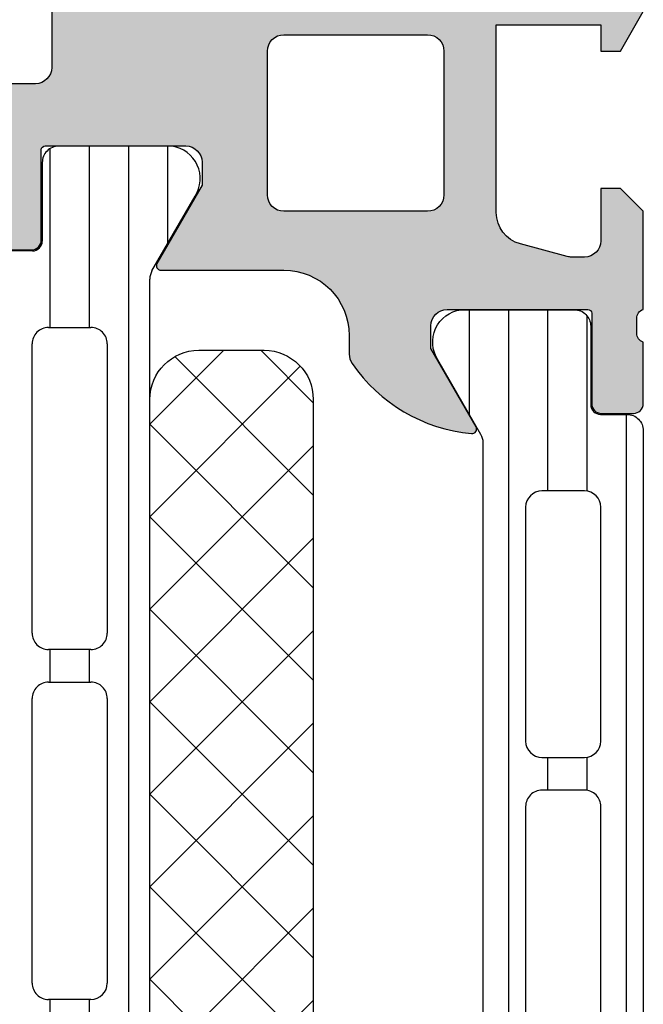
# Model space of a CAD drawing. Header units: millimetres. Extents: x 247761 to 294611, y 172579 to 236863.
# Tile 487 of 596: x 262396 to 262415, y 198244 to 198274. Entities that reach past the tile are written whole.
import ezdxf

# ---------------------------------------------------------------- set-up
doc = ezdxf.new("R2010")
doc.units = ezdxf.units.MM
doc.layers.add('FASÁDA DETAILNÍ', color=4, linetype='Continuous')
doc.layers.add('NOVA', color=240, linetype='Continuous')

# ---------------------------------------------------------------- blocks, each defined once
blk = doc.blocks.new('A$C69D17D4D')
at = {"layer": 'FASÁDA DETAILNÍ'}
h = blk.add_hatch(color=256, dxfattribs=at)
edge = h.paths.add_edge_path()
edge.add_arc((-12294.48939852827, 24911.31804486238), 0.5000674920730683, 90.00773245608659, 179.992267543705)
edge.add_line((-12294.98946601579, 24911.31811234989), (-12294.98946601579, 24907.31811234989))
edge.add_arc((-12294.48939852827, 24907.31817983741), 0.5000674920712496, 180.007732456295, 269.9922675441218)
edge.add_line((-12294.48946601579, 24906.81811234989), (-12293.18941718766, 24906.81811234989))
edge.add_arc((-12293.18945408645, 24907.31814924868), 0.5000369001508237, 270.0042279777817, 359.9957720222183)
edge.add_line((-12292.68941718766, 24907.31811234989), (-12292.68941718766, 24907.81811234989))
edge.add_line((-12292.68941718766, 24907.81811234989), (-12293.68941718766, 24907.81811234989))
edge.add_line((-12293.68941718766, 24907.81811234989), (-12293.68941718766, 24909.31811234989))
edge.add_arc((-12292.68945416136, 24909.31814932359), 0.9999630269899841, 89.99788148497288, 180.0021185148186, ccw=False)
edge.add_line((-12292.68941718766, 24910.31811234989), (-12288.68941718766, 24910.31811234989))
edge.add_arc((-12288.68949405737, 24909.31803548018), 1.000076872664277, 0.004403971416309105, 89.99559602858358, ccw=False)
edge.add_line((-12287.68941718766, 24909.31811234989), (-12287.68941718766, 24907.81811234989))
edge.add_line((-12287.68941718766, 24907.81811234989), (-12288.68941718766, 24907.81811234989))
edge.add_line((-12288.68941718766, 24907.81811234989), (-12288.68941718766, 24907.31811234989))
edge.add_arc((-12288.18947466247, 24907.31805487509), 0.4999425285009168, 179.9934131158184, 270.0065868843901)
edge.add_line((-12288.18941718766, 24906.81811234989), (-12285.38942939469, 24906.81811234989))
edge.add_arc((-12285.38942939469, 24907.31811234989), 0.5, 270, 360)
edge.add_line((-12284.88942939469, 24907.31811234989), (-12284.88942939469, 24907.5181123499))
edge.add_arc((-12285.38942939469, 24907.5181123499), 0.5, 0, 90)
edge.add_line((-12285.38942939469, 24908.0181123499), (-12285.88942939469, 24908.0181123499))
edge.add_arc((-12285.88939429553, 24908.51814744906), 0.5000351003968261, 180.0040217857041, 269.9959782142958, ccw=False)
edge.add_line((-12286.38942939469, 24908.5181123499), (-12286.38942939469, 24909.31811540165))
edge.add_arc((-12285.88941283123, 24909.31809883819), 0.5000165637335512, 90.001897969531, 179.9981020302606, ccw=False)
edge.add_line((-12285.88942939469, 24909.81811540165), (-12254.58943549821, 24909.81811540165))
edge.add_line((-12254.58943549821, 24909.81811540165), (-12248.55097787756, 24909.3857187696))
edge.add_arc((-12248.5894339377, 24908.38649908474), 0.9999594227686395, 0, 87.79599713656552, ccw=False)
edge.add_line((-12247.58947451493, 24908.38649908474), (-12247.58947451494, 24901.71804687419))
edge.add_arc((-12248.08947451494, 24901.71804687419), 0.5, -90, 0, ccw=False)
edge.add_line((-12248.08947451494, 24901.21804687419), (-12248.98947451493, 24901.21804687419))
edge.add_arc((-12248.98947451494, 24900.71804687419), 0.5, 89.99999999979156, 180)
edge.add_line((-12249.48947451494, 24900.71804687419), (-12249.48947451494, 24899.31804534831))
edge.add_arc((-12249.56831096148, 24899.05052475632), 0.278895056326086, -1.1645893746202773, 73.58012358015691, ccw=False)
edge.add_line((-12249.28947351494, 24899.04485634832), (-12249.28947351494, 24898.59126234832))
edge.add_arc((-12249.56834161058, 24898.58560168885), 0.2789255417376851, -73.57540544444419, 1.1628700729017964, ccw=False)
edge.add_line((-12249.48947451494, 24898.31805834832), (-12249.48947451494, 24896.43804734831))
edge.add_arc((-12249.18947451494, 24896.43804734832), 0.2999999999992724, 180.0000000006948, 270)
edge.add_line((-12249.18947451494, 24896.13804734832), (-12248.20950019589, 24896.13804734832))
edge.add_arc((-12248.20950019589, 24896.43804734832), 0.3000000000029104, 270, 359.9999999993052)
edge.add_line((-12247.90950019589, 24896.43804734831), (-12247.90950019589, 24899.19804534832))
edge.add_arc((-12247.78950019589, 24899.19804534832), 0.1199999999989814, 90, 180.000000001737, ccw=False)
edge.add_line((-12247.78950019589, 24899.31804534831), (-12243.48947451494, 24899.31804534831))
edge.add_arc((-12243.48947451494, 24898.81804534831), 0.5, 0, 90, ccw=False)
edge.add_line((-12242.98947451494, 24898.81804534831), (-12242.98947451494, 24898.11804534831))
edge.add_line((-12242.98947451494, 24898.11804534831), (-12244.37096997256, 24895.72522502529))
edge.add_arc((-12244.25135473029, 24895.65616513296), 0.1381197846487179, 149.9999999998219, 270)
edge.add_line((-12244.25135473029, 24895.51804534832), (-12240.48947451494, 24895.51804534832))
edge.add_arc((-12240.48947451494, 24893.51804534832), 2, 0, 90, ccw=False)
edge.add_line((-12238.48947451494, 24893.51804534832), (-12238.48947451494, 24892.9500499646))
edge.add_arc((-12237.98947451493, 24892.9500499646), 0.500000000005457, 180, 214.4790717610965)
edge.add_arc((-12234.2799759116, 24895.4975232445), 4.999999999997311, 214.4790717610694, 264.6507719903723)
edge.add_arc((-12234.72759429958, 24890.6561720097), 0.138119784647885, 262.2975625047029, 389.9999999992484)
edge.add_line((-12234.60797905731, 24890.72523190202), (-12235.98947451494, 24893.11805222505))
edge.add_line((-12235.98947451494, 24893.11805222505), (-12235.98947451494, 24893.81805222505))
edge.add_arc((-12235.48947451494, 24893.81805222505), 0.5, 90, 180, ccw=False)
edge.add_line((-12235.48947451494, 24894.31805222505), (-12231.18944883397, 24894.31805222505))
edge.add_arc((-12231.18944883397, 24894.19805222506), 0.1199999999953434, 0, 90, ccw=False)
edge.add_line((-12231.06944883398, 24894.19805222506), (-12231.06944883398, 24891.43805422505))
edge.add_arc((-12230.76944883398, 24891.43805422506), 0.3000000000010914, 180.0000000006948, 270)
edge.add_line((-12230.76944883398, 24891.13805422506), (-12229.78947451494, 24891.13805422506))
edge.add_arc((-12229.78947451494, 24891.43805422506), 0.3000000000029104, 270, 359.9999999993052)
edge.add_line((-12229.48947451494, 24891.43805422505), (-12229.48947451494, 24893.31806522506))
edge.add_arc((-12229.41060741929, 24893.58560856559), 0.2789255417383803, 178.8371299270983, 253.5754054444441, ccw=False)
edge.add_line((-12229.68947551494, 24893.59126922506), (-12229.68947551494, 24894.04486322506))
edge.add_arc((-12229.41063806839, 24894.05053163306), 0.2788950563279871, 106.41987641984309, 181.1645893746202, ccw=False)
edge.add_line((-12229.48947451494, 24894.31805222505), (-12229.48947451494, 24897.31811071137))
edge.add_line((-12229.48947451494, 24897.31811071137), (-12230.18954688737, 24898.01821360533))
edge.add_line((-12230.18954688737, 24898.01821360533), (-12230.78955299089, 24898.01821360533))
edge.add_line((-12230.78955299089, 24898.01821360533), (-12230.78955299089, 24896.41820750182))
edge.add_arc((-12231.28956244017, 24896.4182169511), 0.5000094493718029, 270.00108278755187, 359.99891721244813, ccw=False)
edge.add_line((-12231.28955299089, 24895.91820750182), (-12231.68498106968, 24895.91820750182))
edge.add_arc((-12231.68498106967, 24896.41820750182), 0.5, 254.9999999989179, 269.9999999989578, ccw=False)
edge.add_line((-12231.81439059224, 24895.93524458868), (-12233.24827734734, 24896.31945338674))
edge.add_arc((-12232.98945830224, 24897.28537921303), 0.9999999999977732, 180, 255.00000000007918, ccw=False)
edge.add_line((-12233.98945830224, 24897.28537921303), (-12233.98945830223, 24903.0182013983))
edge.add_line((-12233.98945830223, 24903.0182013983), (-12230.78955299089, 24903.0182013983))
edge.add_line((-12230.78955299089, 24903.0182013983), (-12230.78955299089, 24902.21821360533))
edge.add_line((-12230.78955299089, 24902.21821360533), (-12230.18954688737, 24902.21821360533))
edge.add_line((-12230.18954688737, 24902.21821360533), (-12229.48956519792, 24903.43064646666))
edge.add_line((-12229.48956519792, 24903.43064646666), (-12229.48956519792, 24904.5182013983))
edge.add_line((-12229.48956519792, 24904.5182013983), (-12244.48947451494, 24904.5182013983))
edge.add_arc((-12244.48947451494, 24905.0182013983), 0.5, 180, 270, ccw=False)
edge.add_line((-12244.98947451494, 24905.0182013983), (-12244.98947451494, 24910.81811234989))
edge.add_arc((-12245.98947451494, 24910.81811234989), 1, 0, 90)
edge.add_line((-12245.98947451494, 24911.81811234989), (-12294.48946601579, 24911.81811234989))
edge = h.paths.add_edge_path(flags=16)
edge.add_line((-12235.58945830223, 24902.21821360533), (-12235.58945830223, 24897.81821360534))
edge.add_arc((-12236.08945830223, 24897.81821360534), 0.5, -90, 0, ccw=False)
edge.add_line((-12236.08945830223, 24897.31821360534), (-12240.48945830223, 24897.31821360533))
edge.add_arc((-12240.48945830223, 24897.81821360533), 0.5, 180, 270, ccw=False)
edge.add_line((-12240.98945830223, 24897.81821360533), (-12240.98945830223, 24902.21821360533))
edge.add_arc((-12240.48945830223, 24902.21821360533), 0.5, 90, 180, ccw=False)
edge.add_line((-12240.48945830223, 24902.71821360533), (-12236.08945830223, 24902.71821360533))
edge.add_arc((-12236.08945830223, 24902.21821360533), 0.5, 0, 90, ccw=False)
h = blk.add_hatch(dxfattribs=at)
h.set_pattern_fill('LINIE', color=256, scale=1.2, angle=90, style=0)
h.set_pattern_definition([(90, (19.28296211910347, -0.6246130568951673), (-1.2, 7.347638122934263e-17), [])])
edge = h.paths.add_edge_path()
edge.add_arc((-12248.18027634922, 24896.40802904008), 0.2999999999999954, -89.99792470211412, 0.0020752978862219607, ccw=False)
edge.add_line((-12248.18026548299, 24896.10802904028), (-12248.9905968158, 24896.10800041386))
edge.add_arc((-12248.99058138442, 24895.608003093), 0.4999973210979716, 90.00176831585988, 180.0023822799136)
edge.add_line((-12249.49057870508, 24895.60798230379), (-12249.49189925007, 24894.76691005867))
edge.add_arc((-12249.69189925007, 24894.76691005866), 0.1999999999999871, -89.99999999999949, 5.115907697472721e-13, ccw=False)
edge.add_line((-12249.69189925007, 24894.56691005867), (-12253.79189925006, 24894.56691005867))
edge.add_arc((-12253.79189925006, 24894.06691005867), 0.5000000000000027, 89.99999999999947, 179.9999999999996)
edge.add_line((-12254.29189925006, 24894.06691005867), (-12254.29189925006, 24893.23616083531))
edge.add_arc((-12253.29189925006, 24893.23616083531), 0.9999999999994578, 180.0000000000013, 254.9999999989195)
edge.add_line((-12253.55071829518, 24892.27023500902), (-12252.79189925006, 24892.06691005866))
edge.add_line((-12252.79189925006, 24892.06691005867), (-12252.79189925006, 24893.06691005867))
edge.add_line((-12252.79189925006, 24893.06691005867), (-12250.49189925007, 24893.06691005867))
edge.add_arc((-12250.49360849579, 24892.06278357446), 1.004127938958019, 0.23408772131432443, 89.90246998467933, ccw=False)
edge.add_line((-12249.48948893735, 24892.06688602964), (-12249.48948893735, 24889.06700767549))
edge.add_arc((-12250.49360828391, 24889.07103603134), 1.004127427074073, 270.09751797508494, 359.7701403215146, ccw=False)
edge.add_line((-12250.49189925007, 24888.06691005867), (-12252.79189925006, 24888.06691005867))
edge.add_line((-12252.79189925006, 24888.06691005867), (-12252.79189925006, 24889.06691005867))
edge.add_line((-12252.79189925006, 24889.06691005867), (-12253.55071829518, 24888.86358510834))
edge.add_arc((-12253.29189925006, 24887.89765928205), 1.000000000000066, 105.0000000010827, 179.9999999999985)
edge.add_line((-12254.29189925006, 24887.89765928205), (-12254.29189925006, 24887.06691005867))
edge.add_arc((-12253.79189925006, 24887.06691005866), 0.4999999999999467, 180, 270)
edge.add_line((-12253.79189925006, 24886.56691005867), (-12249.69189925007, 24886.56691005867))
edge.add_arc((-12249.69362780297, 24886.36273696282), 0.2041804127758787, 1.1558689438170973, 89.51493893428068, ccw=False)
edge.add_line((-12249.48948893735, 24886.36685576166), (-12249.48946601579, 24860.52548895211))
edge.add_arc((-12248.98946869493, 24860.52550438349), 0.4999973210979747, 180.0017683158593, 270.002382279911)
edge.add_line((-12248.98944790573, 24860.02550706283), (-12248.17911657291, 24860.02553568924))
edge.add_arc((-12248.17910570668, 24859.72553568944), 0.299999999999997, 0.0020752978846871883, 90.00207529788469, ccw=False)
edge.add_line((-12247.87910570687, 24859.72554655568), (-12247.87935072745, 24857.32554816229))
edge.add_arc((-12247.37935475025, 24857.32556363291), 0.499995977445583, 180.0017728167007, 270.0023777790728)
edge.add_line((-12247.37933400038, 24856.8255676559), (-12243.90279250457, 24856.82569430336))
edge.add_arc((-12244.04513900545, 24857.81550722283), 0.99999607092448, 278.1836833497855, 392.7290913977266)
edge.add_line((-12243.20390593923, 24858.35617261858), (-12244.52245836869, 24860.63978170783))
edge.add_arc((-12244.08945470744, 24860.88979736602), 0.5000000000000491, 180.0021352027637, 210.0020718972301, ccw=False)
edge.add_line((-12244.58945470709, 24860.88977873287), (-12244.59054101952, 24895.24404748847))
edge.add_arc((-12244.09054101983, 24895.24406507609), 0.5000000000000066, 150.0020786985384, 180.0020153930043, ccw=False)
edge.add_line((-12244.52356279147, 24895.49404936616), (-12243.20517579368, 24897.77775396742))
edge.add_arc((-12244.04644802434, 24898.31835842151), 0.9999960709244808, 327.2750591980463, 441.8204672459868)
edge.add_line((-12243.90417322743, 24899.30818165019), (-12247.38071472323, 24899.30805500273))
edge.add_arc((-12247.38069925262, 24898.80805902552), 0.4999959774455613, 90.0017728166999, 180.0023777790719)
edge.add_line((-12247.88069522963, 24898.80803827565), (-12247.88027634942, 24896.40803990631))
edge = h.paths.add_edge_path(flags=16)
edge.add_line((-12247.69000074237, 24872.21691630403), (-12246.39000663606, 24872.21691630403))
edge.add_arc((-12246.3900029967, 24871.71691994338), 0.4999963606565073, -0.00041704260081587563, 90.0004170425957, ccw=False)
edge.add_line((-12245.89000663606, 24871.71691630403), (-12245.89000663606, 24862.86692240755))
edge.add_arc((-12246.3900029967, 24862.86691876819), 0.4999963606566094, -90.00041704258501, 0.0004170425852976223, ccw=False)
edge.add_line((-12246.39000663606, 24862.36692240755), (-12247.69000074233, 24862.36692240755))
edge.add_arc((-12247.69001731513, 24862.86692240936), 0.5000000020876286, 180.0000002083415, 270.0018991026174, ccw=False)
edge.add_line((-12248.19001731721, 24862.86692240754), (-12248.19001731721, 24871.71691630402))
edge.add_arc((-12247.69001731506, 24871.71691630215), 0.5000000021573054, 89.99810091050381, 179.9999997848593, ccw=False)
edge = h.paths.add_edge_path(flags=16)
edge.add_arc((-12247.6900173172, 24882.41692240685), 0.4999999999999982, 89.99999999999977, 180.000000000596, ccw=False)
edge.add_line((-12247.6900173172, 24882.91692240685), (-12246.39000663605, 24882.91692240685))
edge.add_arc((-12246.39000663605, 24882.41692240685), 0.4999999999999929, -5.965148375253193e-10, 89.99999999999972, ccw=False)
edge.add_line((-12245.89000663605, 24882.41692240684), (-12245.89000663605, 24873.71691630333))
edge.add_arc((-12246.39000663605, 24873.71691630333), 0.5000000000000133, 270.0000000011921, 359.99999999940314, ccw=False)
edge.add_line((-12246.39000663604, 24873.21691630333), (-12247.69001731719, 24873.21691630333))
edge.add_arc((-12247.6900173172, 24873.71691630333), 0.5000000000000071, 180.0000000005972, 270.0000000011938, ccw=False)
edge.add_line((-12248.1900173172, 24873.71691630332), (-12248.1900173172, 24882.41692240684))
edge = h.paths.add_edge_path(flags=16)
edge.add_arc((-12246.3900029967, 24884.41691876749), 0.4999963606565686, -90.00041704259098, 0.0004170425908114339, ccw=False)
edge.add_line((-12246.39000663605, 24883.91692240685), (-12247.69000074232, 24883.91692240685))
edge.add_arc((-12247.69001731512, 24884.41692240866), 0.5000000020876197, 180.0000002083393, 270.0018991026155, ccw=False)
edge.add_line((-12248.1900173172, 24884.41692240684), (-12248.1900173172, 24893.26693156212))
edge.add_arc((-12247.69003257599, 24893.26693156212), 0.4999847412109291, 89.99999999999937, 180.0000000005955, ccw=False)
edge.add_line((-12247.69003257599, 24893.76691630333), (-12246.39002189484, 24893.76691630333))
edge.add_arc((-12246.39002189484, 24893.26690104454), 0.5000152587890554, -5.949232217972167e-10, 90.00000000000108, ccw=False)
edge.add_line((-12245.89000663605, 24893.26690104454), (-12245.89000663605, 24884.41692240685))
h = blk.add_hatch(dxfattribs=at)
h.set_pattern_fill('_USER', color=256, scale=1.2, angle=270, style=0, pattern_type=0)
h.set_pattern_definition([(270, (-12229.48946601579, 24894.31811234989), (1.2, -2.20433997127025e-16), [])])
edge = h.paths.add_edge_path()
edge.add_line((-12234.4564777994, 24890.49400250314), (-12235.77494751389, 24892.77765934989))
edge.add_arc((-12234.93369486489, 24893.31829427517), 0.999996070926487, 98.18160805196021, 212.7270160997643, ccw=False)
edge.add_line((-12235.07600551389, 24894.3081123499), (-12231.59946401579, 24894.3081123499))
edge.add_arc((-12231.59946137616, 24893.80811637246), 0.499995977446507, -0.0003024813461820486, 90.00030248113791, ccw=False)
edge.add_line((-12231.09946539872, 24893.80811373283), (-12231.09979734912, 24891.4081153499))
edge.add_arc((-12230.79979734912, 24891.4081153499), 0.3000000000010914, 180, 269.9999999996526)
edge.add_line((-12230.79979734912, 24891.10811534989), (-12229.98946601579, 24891.10811534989))
edge.add_arc((-12229.98946333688, 24890.6081180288), 0.4999973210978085, -0.0003069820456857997, 90.00030698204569, ccw=False)
edge.add_line((-12229.48946601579, 24890.60811534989), (-12229.48946601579, 24860.52564105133))
edge.add_arc((-12229.98946333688, 24860.52563837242), 0.4999973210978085, -90.0003069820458, 0.0003069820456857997, ccw=False)
edge.add_line((-12229.98946601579, 24860.02564105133), (-12230.79979734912, 24860.02564105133))
edge.add_arc((-12230.79979734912, 24859.72564105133), 0.3000000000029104, 90.0000000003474, 180)
edge.add_line((-12231.09979734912, 24859.72564105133), (-12231.09946539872, 24857.32564266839))
edge.add_arc((-12231.59946137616, 24857.32564002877), 0.499995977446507, -90.00030248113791, 0.0003024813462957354, ccw=False)
edge.add_line((-12231.59946401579, 24856.82564405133), (-12235.07600551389, 24856.82564405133))
edge.add_arc((-12234.9336948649, 24857.81546212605), 0.9999960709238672, 147.2729839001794, 261.81839194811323, ccw=False)
edge.add_line((-12235.77494751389, 24858.35609705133), (-12234.4564777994, 24860.63975389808))
edge.add_arc((-12234.88949051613, 24860.88975387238), 0.5000000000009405, 330.0000034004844, 359.9999400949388)
edge.add_line((-12234.38949051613, 24860.88975334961), (-12234.38949051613, 24890.24400305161))
edge.add_arc((-12234.88949051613, 24890.24400252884), 0.5000000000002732, 5.990506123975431e-05, 29.99999659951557)
edge = h.paths.add_edge_path(flags=16)
edge.add_line((-12233.0894797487, 24869.91728532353), (-12233.08946448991, 24862.76726090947))
edge.add_arc((-12232.58942093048, 24862.7673044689), 0.5000435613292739, 180.0049911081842, 269.9950088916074)
edge.add_line((-12232.58946448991, 24862.26726090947), (-12231.28945571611, 24862.26726090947))
edge.add_arc((-12231.28948329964, 24862.76727323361), 0.500012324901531, 270.0031607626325, 359.9985877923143)
edge.add_line((-12230.78947097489, 24862.76726090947), (-12230.78947097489, 24869.91728532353))
edge.add_arc((-12231.28951453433, 24869.9172417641), 0.5000435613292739, 0.004991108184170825, 89.9950088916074)
edge.add_line((-12231.28947097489, 24870.41728532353), (-12232.5894797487, 24870.41728532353))
edge.add_arc((-12232.58943618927, 24869.9172417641), 0.500043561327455, 90.00499110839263, 179.9950088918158)
edge = h.paths.add_edge_path(flags=16)
edge.add_line((-12233.0894797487, 24888.26728484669), (-12233.0894797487, 24881.11725900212))
edge.add_arc((-12232.58943618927, 24881.11730256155), 0.5000435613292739, 180.0049911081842, 269.9950088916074)
edge.add_line((-12232.5894797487, 24880.61725900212), (-12231.28947097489, 24880.61725900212))
edge.add_arc((-12231.28951453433, 24881.11730256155), 0.500043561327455, 270.0049911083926, 359.9950088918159)
edge.add_line((-12230.78947097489, 24881.11725900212), (-12230.78947097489, 24888.26728484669))
edge.add_arc((-12231.28951453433, 24888.26724128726), 0.5000435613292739, 0.004991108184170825, 89.9950088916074)
edge.add_line((-12231.28947097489, 24888.76728484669), (-12232.5894797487, 24888.76728484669))
edge.add_arc((-12232.58943618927, 24888.26724128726), 0.500043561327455, 90.00499110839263, 179.9950088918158)
edge = h.paths.add_edge_path(flags=16)
edge.add_line((-12233.0894797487, 24879.11725900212), (-12233.0894797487, 24871.91728532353))
edge.add_arc((-12232.58953052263, 24871.91723454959), 0.4999492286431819, 179.9941811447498, 270.0058188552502)
edge.add_line((-12232.5894797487, 24871.41728532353), (-12231.28947097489, 24871.41728532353))
edge.add_arc((-12231.28942020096, 24871.91723454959), 0.4999492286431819, 269.9941811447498, 360.0058188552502)
edge.add_line((-12230.78947097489, 24871.91728532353), (-12230.78947097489, 24879.11725900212))
edge.add_arc((-12231.28942020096, 24879.11730977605), 0.4999492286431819, 359.9941811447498, 450.0058188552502)
edge.add_line((-12231.28947097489, 24879.61725900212), (-12232.5894797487, 24879.61725900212))
edge.add_arc((-12232.58953052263, 24879.11730977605), 0.4999492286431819, 89.9941811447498, 180.0058188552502)
h = blk.add_hatch(dxfattribs=at)
h.set_pattern_fill('NETZ', color=256, scale=2, angle=135, style=0)
h.set_pattern_definition([(135, (-12244.58873122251, 24878.06703574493), (-1.414213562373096, -1.414213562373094), []), (225, (-12244.58873122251, 24878.06703574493), (1.414213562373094, -1.414213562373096), [])])
h.paths.add_polyline_path([(-12239.58873122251, 24891.56703574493, 0.4142135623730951), (-12241.08873122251, 24893.06703574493), (-12243.08873122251, 24893.06703574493, 0.4142135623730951), (-12244.58873122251, 24891.56703574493), (-12244.58873122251, 24864.56703574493, 0.4142135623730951), (-12243.08873122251, 24863.06703574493), (-12241.08873122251, 24863.06703574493, 0.4142135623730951), (-12239.58873122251, 24864.56703574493)])
for p, q in [((-12243.90417322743, 24899.30818165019), (-12247.38071472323, 24899.30805500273)), ((-12247.88069522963, 24898.80803827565), (-12247.88027634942, 24896.40803990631)), ((-12244.52356279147, 24895.49404936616), (-12243.20517579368, 24897.77775396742)), ((-12248.18026548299, 24896.10802904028), (-12248.9905968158, 24896.10800041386)), ((-12244.58945470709, 24860.88977873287), (-12244.59054101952, 24895.24404748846)), ((-12247.69003257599, 24893.76691630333), (-12246.39002189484, 24893.76691630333)), ((-12248.1900173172, 24884.41692240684), (-12248.1900173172, 24893.26693156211)), ((-12245.89000663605, 24893.26690104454), (-12245.89000663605, 24884.41692240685)), ((-12246.39000663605, 24883.91692240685), (-12247.69000074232, 24883.91692240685)), ((-12247.6900173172, 24882.91692240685), (-12246.39000663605, 24882.91692240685)), ((-12248.1900173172, 24873.71691630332), (-12248.1900173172, 24882.41692240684)), ((-12245.89000663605, 24882.41692240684), (-12245.89000663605, 24873.71691630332)), ((-12246.39000663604, 24873.21691630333), (-12247.69001731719, 24873.21691630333))]:
    blk.add_line(p, q, dxfattribs=at)
for points in [[(-12247.58947451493, 24908.38649908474), (-12247.58947451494, 24901.71804687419, -0.4142135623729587), (-12248.08947451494, 24901.21804687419), (-12248.98947451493, 24901.21804687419, 0.4142135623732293)], [(-12249.18947451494, 24896.13804734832), (-12248.20950019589, 24896.13804734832, 0.414213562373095), (-12247.90950019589, 24896.43804734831), (-12247.90950019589, 24899.19804534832, -0.414213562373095), (-12247.78950019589, 24899.31804534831), (-12243.48947451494, 24899.31804534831, -0.414213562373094), (-12242.98947451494, 24898.81804534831), (-12242.98947451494, 24898.11804534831), (-12244.37096997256, 24895.72522502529, 0.5773502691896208), (-12244.25135473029, 24895.51804534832), (-12240.48947451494, 24895.51804534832, -0.4142135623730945), (-12238.48947451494, 24893.51804534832), (-12238.48947451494, 24892.9500499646, 0.1515887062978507), (-12238.40164102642, 24892.66699737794, 0.2224807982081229), (-12234.74610626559, 24890.51929841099, 0.6230654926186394), (-12234.60797905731, 24890.72523190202), (-12235.98947451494, 24893.11805222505), (-12235.98947451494, 24893.81805222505, -0.414213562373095), (-12235.48947451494, 24894.31805222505), (-12231.18944883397, 24894.31805222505, -0.414213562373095), (-12231.06944883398, 24894.19805222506), (-12231.06944883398, 24891.43805422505, 0.414213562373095), (-12230.76944883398, 24891.13805422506), (-12229.78947451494, 24891.13805422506, 0.414213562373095), (-12229.48947451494, 24891.43805422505), (-12229.48947451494, 24893.31806522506, -0.3381811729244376), (-12229.68947551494, 24893.59126922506), (-12229.68947551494, 24894.04486322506, -0.338212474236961), (-12229.48947451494, 24894.31805222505), (-12229.48947451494, 24897.31811071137), (-12230.18954688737, 24898.01821360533), (-12230.78955299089, 24898.01821360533), (-12230.78955299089, 24896.41820750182, -0.4142024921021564), (-12231.28955299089, 24895.91820750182), (-12231.68498106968, 24895.91820750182, -0.06554346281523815), (-12231.81439059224, 24895.93524458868), (-12233.24827734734, 24896.31945338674, -0.339454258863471), (-12233.98945830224, 24897.28537921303), (-12233.98945830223, 24903.0182013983), (-12230.78955299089, 24903.0182013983), (-12230.78955299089, 24902.21821360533), (-12230.18954688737, 24902.21821360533), (-12229.48956519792, 24903.43064646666)]]:
    blk.add_lwpolyline(points, format="xyb", dxfattribs=at)
for points in [[(-12235.58945830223, 24902.21821360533), (-12235.58945830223, 24897.81821360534, -0.4142135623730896), (-12236.08945830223, 24897.31821360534), (-12240.48945830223, 24897.31821360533, -0.4142135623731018), (-12240.98945830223, 24897.81821360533), (-12240.98945830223, 24902.21821360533, -0.4142135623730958), (-12240.48945830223, 24902.71821360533), (-12236.08945830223, 24902.71821360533, -0.4142135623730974)], [(-12234.4564777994, 24890.49400250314), (-12235.77494751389, 24892.77765934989, -0.5460410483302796), (-12235.07600551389, 24894.3081123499), (-12231.59946401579, 24894.3081123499, -0.414216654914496), (-12231.09946539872, 24893.80811373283), (-12231.09979734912, 24891.4081153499, 0.414213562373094), (-12230.79979734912, 24891.10811534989), (-12229.98946601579, 24891.10811534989, -0.414216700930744), (-12229.48946601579, 24890.60811534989), (-12229.48946601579, 24860.52564105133, -0.414216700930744), (-12229.98946601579, 24860.02564105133), (-12230.79979734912, 24860.02564105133, 0.414213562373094), (-12231.09979734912, 24859.72564105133), (-12231.09946539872, 24857.32564266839, -0.4142166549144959), (-12231.59946401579, 24856.82564405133), (-12235.07600551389, 24856.82564405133, -0.5460410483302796), (-12235.77494751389, 24858.35609705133), (-12234.4564777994, 24860.63975389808, 0.1316522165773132), (-12234.38949051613, 24860.88975334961), (-12234.38949051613, 24890.24400305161, 0.1316522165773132)], [(-12244.58873122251, 24864.56703574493), (-12244.58873122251, 24891.56703574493, -0.414213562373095), (-12243.08873122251, 24893.06703574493), (-12241.08873122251, 24893.06703574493, -0.414213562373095), (-12239.58873122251, 24891.56703574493), (-12239.58873122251, 24864.56703574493, -0.414213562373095), (-12241.08873122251, 24863.06703574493), (-12243.08873122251, 24863.06703574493, -0.414213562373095)], [(-12233.0894797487, 24888.26728484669), (-12233.0894797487, 24881.11725900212, 0.414162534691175), (-12232.5894797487, 24880.61725900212), (-12231.28947097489, 24880.61725900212, 0.4141625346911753), (-12230.78947097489, 24881.11725900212), (-12230.78947097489, 24888.26728484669, 0.4141625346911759), (-12231.28947097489, 24888.76728484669), (-12232.5894797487, 24888.76728484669, 0.4141625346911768)], [(-12233.0894797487, 24879.11725900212), (-12233.0894797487, 24871.91728532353, 0.4142730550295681), (-12232.5894797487, 24871.41728532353), (-12231.28947097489, 24871.41728532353, 0.4142730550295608), (-12230.78947097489, 24871.91728532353), (-12230.78947097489, 24879.11725900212, 0.4142730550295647), (-12231.28947097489, 24879.61725900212), (-12232.5894797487, 24879.61725900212, 0.414273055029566)]]:
    blk.add_lwpolyline(points, format="xyb", close=True, dxfattribs=at)
for centre, radius, start, end in [((-12247.38069925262, 24898.80805902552), 0.4999959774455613, 90.00177281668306, 180.0023777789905), ((-12244.04644802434, 24898.31835842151), 0.999996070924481, 327.2750591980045, 81.8204672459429), ((-12248.18027634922, 24896.40802904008), 0.2999999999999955, 270.0020752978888, 0.002075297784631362), ((-12244.09054101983, 24895.24406507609), 0.5000000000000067, 150.0020786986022, 180.0020153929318), ((-12247.69003257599, 24893.26693156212), 0.4999847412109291, 90, 180.0000000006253), ((-12246.39002189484, 24893.26690104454), 0.500015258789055, 359.9999999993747, 90), ((-12247.69001731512, 24884.41692240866), 0.5000000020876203, 180.0000002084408, 270.0018991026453), ((-12246.3900029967, 24884.41691876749), 0.4999963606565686, 269.9995829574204, 0.0004170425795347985), ((-12247.6900173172, 24882.41692240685), 0.4999999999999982, 90, 180.0000000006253), ((-12246.39000663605, 24882.41692240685), 0.4999999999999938, 359.9999999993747, 90), ((-12247.6900173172, 24873.71691630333), 0.5000000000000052, 180.0000000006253, 270.0000000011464), ((-12246.39000663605, 24873.71691630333), 0.5000000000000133, 270.0000000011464, 359.9999999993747)]:
    blk.add_arc(centre, radius, start, end, dxfattribs=at)

msp = doc.modelspace()

# ---------------------------------------------------------------- block references
at = {"layer": 'NOVA', "ltscale": 300}
msp.add_blockref('A$C69D17D4D', (274644.5174331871, 173371.2585875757), dxfattribs=at)

doc.saveas('drawing.dxf')
